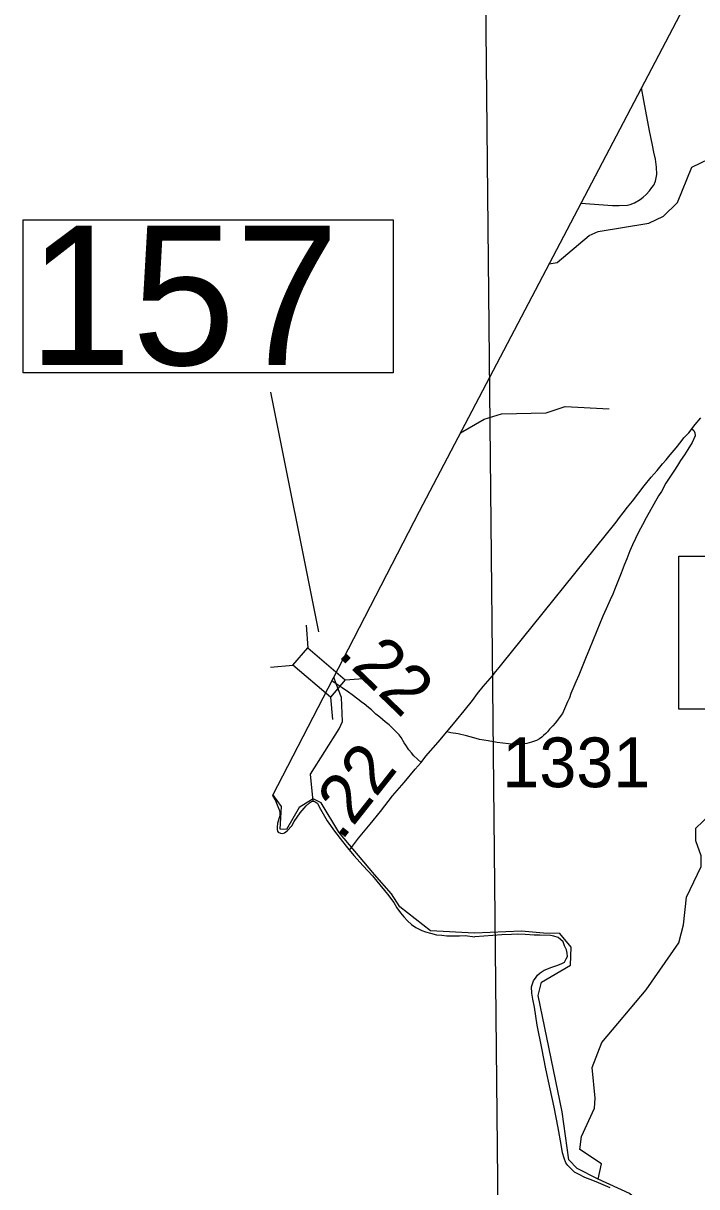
# Model space of a CAD drawing. Extents: x 2290615 to 2522933, y 819489 to 1012715.
# Drawn here: x 2290615 to 2297383, y 890202 to 901886 of the extents above; entities that cross this region are included whole.
import ezdxf

# ---------------------------------------------------------------- set-up
doc = ezdxf.new("R2010")
doc.units = 0
for name, color, linetype in [('Exist Boundary Political CountyLine', 7, 'Continuous'), ('Exist Hydrographic Creek Single Shore', 7, 'Continuous'), ('Exist Hydrographic Misc Water Feature', 7, 'Continuous'), ('Exist Road Non-System Type 51', 7, 'Continuous'), ('Exist Road Primary NC Attributed', 7, 'Continuous'), ('Exist Road Primary NC Mileage Hundredths English Label', 7, 'Continuous'), ('Exist Road Secondary Mileage Hundredths English Label', 7, 'Continuous'), ('Exist Road Secondary Structure Standard Bridge CELL', 7, 'Continuous'), ('Exist Road Secondary Structure Standard Bridge Number Label', 7, 'Continuous'), ('Exist Road Secondary Type 51 Attributed', 7, 'Continuous'), ('Exist Road Secondary Type 51 Number Label', 7, 'Continuous'), ('Map Preparation Longitude Latitude Lines', 7, 'Continuous')]:
    doc.layers.add(name, color=color, linetype=linetype)

msp = doc.modelspace()

# ---------------------------------------------------------------- linework, layer by layer
at = {"layer": 'Exist Boundary Political CountyLine'}
for points in [[(2320307, 959884), (2316687, 947423), (2315413, 943336), (2314847, 941473), (2314420, 939966), (2313248, 935611), (2312973, 934473), (2312395, 932348), (2311671, 929236), (2311008, 927702), (2310327, 926450), (2309532, 924962), (2308370, 922827), (2306554, 919427), (2305498, 917433), (2305252, 916943), (2304659, 915796), (2301366, 910049), (2297318, 902172), (2294595, 896984), (2293880, 895600), (2293118, 894131)], [(2293118, 894131), (2293153, 894075), (2293154, 894072), (2293173, 894022), (2293187, 893986), (2293192, 893962), (2293194, 893936), (2293190, 893918), (2293170, 893854), (2293165, 893814), (2293167, 893790), (2293169, 893774), (2293177, 893764), (2293199, 893754), (2293223, 893748), (2293241, 893755), (2293267, 893775), (2293313, 893827), (2293338, 893869), (2293398, 893956), (2293459, 894028), (2293492, 894057), (2293510, 894071), (2293522, 894073), (2293534, 894073), (2293550, 894069), (2293566, 894058), (2293572, 894050), (2293601, 893994), (2293670, 893877), (2293743, 893773), (2293824, 893670), (2293873, 893605), (2293937, 893527), (2294030, 893426), (2294125, 893325), (2294168, 893271), (2294275, 893141), (2294338, 893057), (2294370, 893004), (2294407, 892952), (2294441, 892912), (2294477, 892873), (2294517, 892835), (2294560, 892805), (2294620, 892776), (2294656, 892762), (2294706, 892747), (2294767, 892733), (2294822, 892728), (2294870, 892722), (2294934, 892721), (2294998, 892723), (2295056, 892726), (2295153, 892713)], [(2296512, 890191), (2296441, 890220), (2296371, 890253), (2296311, 890276), (2296258, 890296), (2296196, 890329), (2296156, 890349), (2296117, 890384), (2296089, 890414), (2296067, 890444), (2296049, 890490), (2296034, 890543), (2296021, 890625), (2295991, 890795), (2295949, 891000), (2295909, 891184), (2295867, 891385), (2295827, 891595), (2295780, 891826), (2295752, 892006), (2295737, 892086), (2295725, 892147), (2295722, 892211), (2295736, 892249), (2295741, 892269), (2295769, 892308), (2295783, 892326), (2295810, 892352), (2295848, 892377), (2295928, 892407), (2295976, 892424), (2296021, 892440), (2296053, 892459), (2296071, 892491), (2296085, 892513), (2296082, 892547), (2296074, 892581), (2296053, 892623), (2296039, 892661), (2296013, 892684), (2295989, 892704), (2295948, 892718), (2295912, 892725), (2295806, 892730), (2295748, 892729), (2295658, 892734), (2295580, 892738), (2295520, 892735), (2295424, 892732), (2295153, 892713)]]:
    msp.add_lwpolyline(points, dxfattribs=at)
at = {"layer": 'Exist Hydrographic Creek Single Shore'}
for points in [[(2293760, 895251), (2293735, 895320)], [(2293528, 894073), (2293503, 894346), (2293790, 894799), (2293822, 894874), (2293812, 895114), (2293760, 895251)]]:
    msp.add_lwpolyline(points, dxfattribs=at)
at = {"layer": 'Exist Hydrographic Misc Water Feature'}
msp.add_line((2295151, 892749), (2294709, 892773), dxfattribs=at)
for points in [[(2295899, 899469), (2295979, 899483), (2296301, 899755), (2296392, 899795), (2296900, 899878), (2297049, 899947), (2297189, 900087), (2297335, 900441), (2297509, 900524), (2297742, 900537), (2297816, 900638), (2297765, 900761), (2297772, 900879), (2297862, 900962), (2298120, 901074), (2298618, 901186), (2298841, 901340), (2299171, 901701), (2299551, 901989)], [(2295009, 897774), (2295247, 897910), (2295421, 897963), (2295871, 897975), (2296062, 898036), (2296503, 898014)], [(2296392, 890277), (2296427, 890433), (2296209, 890575), (2296224, 890707), (2296354, 890991), (2296361, 891093), (2296333, 891401), (2296430, 891651), (2296874, 892181), (2297202, 892651), (2297250, 892833), (2297281, 893110), (2297427, 893418), (2297426, 893526), (2297375, 893675), (2297373, 893803), (2297513, 893937), (2297861, 894158), (2297960, 894257), (2298010, 894259)], [(2293528, 894098), (2293389, 894010), (2293259, 893788), (2293197, 893793), (2293210, 894019), (2293123, 894141)], [(2294709, 892773), (2294399, 893012), (2294317, 893142), (2294143, 893339), (2293787, 893762), (2293610, 894056), (2293528, 894098)], [(2296096, 890471), (2296032, 890954), (2295790, 892124), (2295822, 892255), (2296114, 892427), (2296122, 892607), (2296006, 892746), (2295843, 892749), (2295623, 892770), (2295151, 892749)], [(2296392, 890277), (2296181, 890384), (2296096, 890471)], [(2297028, 888791), (2297085, 889231), (2297109, 889451), (2297048, 889730), (2296932, 889937), (2296708, 890134), (2296392, 890277)]]:
    msp.add_lwpolyline(points, dxfattribs=at)
at = {"layer": 'Exist Road Non-System Type 51'}
for points in [[(2296219, 900078), (2296535, 900056), (2296602, 900056), (2296687, 900059), (2296715, 900067), (2296757, 900084), (2296814, 900116), (2296844, 900139), (2296874, 900167), (2296909, 900203), (2296933, 900235), (2296952, 900260), (2296969, 900300), (2296982, 900367), (2296979, 900439), (2296967, 900520), (2296951, 900591), (2296938, 900661), (2296909, 900806), (2296851, 901111), (2296827, 901237)], [(2297335, 897814), (2297355, 897796), (2297362, 897774), (2297368, 897743), (2297338, 897676), (2297293, 897606), (2297259, 897553), (2297219, 897494), (2297188, 897444), (2297152, 897387), (2297072, 897269), (2297028, 897185), (2297000, 897141), (2296875, 896918), (2296836, 896850), (2296798, 896775), (2296736, 896647), (2296712, 896588), (2296681, 896506), (2296654, 896444), (2296623, 896364), (2296563, 896213), (2296539, 896153), (2296512, 896096), (2296473, 896006), (2296438, 895932), (2296380, 895784), (2296336, 895679), (2296306, 895605), (2296265, 895508), (2296217, 895390), (2296199, 895339), (2296167, 895271), (2296149, 895224), (2296119, 895155), (2296103, 895112), (2296085, 895072), (2296075, 895049), (2296034, 894954), (2295961, 894859), (2295936, 894829), (2295904, 894796), (2295884, 894772), (2295865, 894752), (2295843, 894732), (2295825, 894718), (2295803, 894699), (2295771, 894683), (2295751, 894677), (2295722, 894666), (2295676, 894654), (2295640, 894646), (2295628, 894645), (2295582, 894641), (2295542, 894645), (2295492, 894650), (2295378, 894663), (2295286, 894680), (2295201, 894695), (2295143, 894710), (2295068, 894730), (2294985, 894749), (2294913, 894759), (2294873, 894772)]]:
    msp.add_lwpolyline(points, dxfattribs=at)
at = {"layer": 'Exist Road Primary NC Attributed'}
for points in [[(2294614, 894463), (2294660, 894526), (2294786, 894667), (2294873, 894772), (2294970, 894888), (2295045, 894981), (2295128, 895084), (2295181, 895154), (2295237, 895225), (2295332, 895334), (2295364, 895376), (2295398, 895417), (2295425, 895451), (2296573, 896875), (2296607, 896922), (2296644, 896969), (2296686, 897025), (2296737, 897086), (2296855, 897240), (2296925, 897326), (2296986, 897394), (2297039, 897461), (2297076, 897502), (2297117, 897553), (2297176, 897621), (2297225, 897685), (2297253, 897721), (2297302, 897774), (2297367, 897855), (2297424, 897923)], [(2293892, 893582), (2293984, 893704), (2294100, 893843), (2294205, 893972), (2294327, 894127), (2294442, 894262), (2294553, 894395), (2294614, 894463)]]:
    msp.add_lwpolyline(points, dxfattribs=at)
at = {"layer": 'Exist Road Secondary Structure Standard Bridge CELL'}
for p, q in [((2293457, 895840), (2293474, 895615)), ((2293098, 895421), (2293324, 895439)), ((2293850, 895292), (2294076, 895309)), ((2293703, 895120), (2293721, 894894))]:
    msp.add_line(p, q, dxfattribs=at)
msp.add_lwpolyline([(2293474, 895615), (2293851, 895293), (2293701, 895117), (2293324, 895439)], close=True, dxfattribs=at)
at = {"layer": 'Exist Road Secondary Structure Standard Bridge Number Label'}
msp.add_line((2293584, 895774), (2293102, 898181), dxfattribs=at)
for points in [[(2290615, 899911), (2294331, 899911), (2294331, 898375), (2290615, 898375)], [(2297204, 896536), (2300920, 896536), (2300920, 894999), (2297204, 894999)]]:
    msp.add_lwpolyline(points, close=True, dxfattribs=at)
at = {"layer": 'Exist Road Secondary Type 51 Attributed'}
for points in [[(2293760, 895251), (2293715, 895282)], [(2294614, 894463), (2294539, 894530), (2294516, 894559), (2294489, 894591), (2294460, 894636), (2294442, 894661), (2294411, 894712), (2294393, 894739), (2294364, 894769), (2294330, 894804), (2294291, 894840), (2294253, 894872), (2294197, 894917), (2294159, 894949), (2294116, 894991), (2294084, 895015), (2294040, 895050), (2294025, 895063), (2293978, 895099), (2293920, 895141), (2293882, 895168), (2293819, 895213), (2293780, 895238), (2293760, 895251)]]:
    msp.add_lwpolyline(points, dxfattribs=at)
at = {"layer": 'Map Preparation Longitude Latitude Lines'}
msp.add_line((2295443, 884307), (2295217, 906749), dxfattribs=at)

# ---------------------------------------------------------------- texts
at = {"layer": 'Exist Road Primary NC Mileage Hundredths English Label'}
msp.add_text('.22', height=500, rotation=51.739, dxfattribs=at).set_placement((2293812, 893666))
at = {"layer": 'Exist Road Secondary Mileage Hundredths English Label'}
msp.add_text('.22', height=500, rotation=316.1438, dxfattribs=at).set_placement((2293762, 895543))
at = {"layer": 'Exist Road Secondary Structure Standard Bridge Number Label'}
msp.add_text('157', height=1400, dxfattribs=at).set_placement((2290665, 898454))
at = {"layer": 'Exist Road Secondary Type 51 Number Label'}
msp.add_text('1331', height=500, rotation=360, dxfattribs=at).set_placement((2295429, 894214))

doc.saveas('drawing.dxf')
